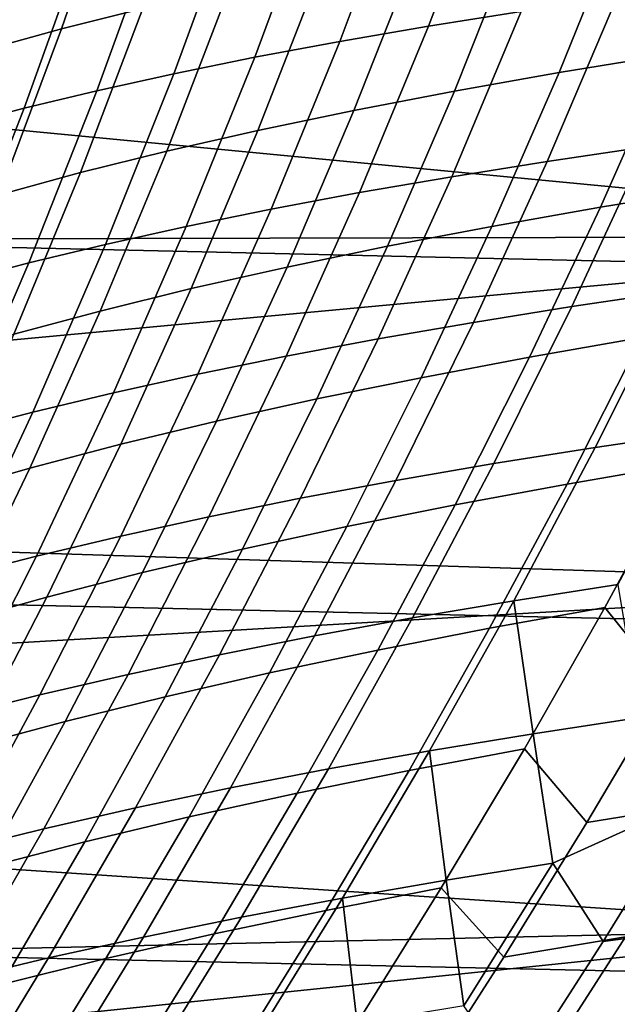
# Model space of a CAD drawing. Header units: metres. Extents: x -28 to 70, y -218 to 28.
# Tile 330 of 463: x 22.34 to 24.33, y -9.74 to -6.46. Entities that reach past the tile are written whole.
import ezdxf

# ---------------------------------------------------------------- set-up
doc = ezdxf.new("R2010")
doc.units = ezdxf.units.M
doc.layers.add('solid_10_261_432_XXX', color=7, linetype='CONTINUOUS')

msp = doc.modelspace()

# ---------------------------------------------------------------- linework, layer by layer
at = {"layer": 'solid_10_261_432_XXX'}
for points in [[(26.508976, -7.316027, -5), (-26.810513, -6.119348, -5), (-27.058064, -4.910316, -5), (26.810513, -6.119348, -5)], [(22.671314, -5.933379, 136.872314), (22.478386, -6.493833, 136.732269), (22.748882, -6.425976, 136.374741), (22.941942, -5.871514, 136.514374)], [(23.699974, -6.484696, 92.806686), (23.91448, -5.92063, 92.653259), (24.223413, -5.876343, 92.917206), (24.007685, -6.436021, 93.070892)], [(22.418449, -5.997051, 137.243515), (22.22542, -6.563623, 137.102936), (22.478386, -6.493833, 136.732269), (22.671314, -5.933379, 136.872314)], [(23.404387, -6.535397, 92.527878), (23.617783, -5.966758, 92.374641), (23.91448, -5.92063, 92.653259), (23.699974, -6.484696, 92.806686)], [(22.183884, -6.062413, 137.626846), (21.990498, -6.635212, 137.485611), (22.22542, -6.563623, 137.102936), (22.418449, -5.997051, 137.243515)], [(23.12155, -6.588136, 92.235077), (23.333975, -6.014751, 92.08197), (23.617783, -5.966758, 92.374641), (23.404387, -6.535397, 92.527878)], [(26.026873, -7.183444), (26.32296, -6.008478), (21.108849, -6.198103), (20.955364, -6.698708)], [(22.85199, -6.642875, 91.929024), (23.063604, -6.06458, 91.775955), (23.333975, -6.014751, 92.08197), (23.12155, -6.588136, 92.235077)], [(22.596107, -6.699506, 91.610573), (22.807093, -6.116154, 91.457466), (23.063604, -6.06458, 91.775955), (22.85199, -6.642875, 91.929024)], [(24.344812, -6.119728, 134.822586), (24.134478, -6.639364, 134.671387), (24.496422, -6.580187, 134.414658), (24.707632, -6.06529, 134.565735)], [(26.154049, -8.497979, -5), (-26.508976, -7.316027, -5), (-26.810513, -6.119348, -5), (26.508976, -7.316027, -5)], [(22.354298, -6.757921, 91.280609), (22.564848, -6.169381, 91.127342), (22.807093, -6.116154, 91.457466), (22.596107, -6.699506, 91.610573)], [(23.995436, -6.176404, 135.098404), (23.7859, -6.700996, 134.947037), (24.134478, -6.639364, 134.671387), (24.344812, -6.119728, 134.822586)], [(22.126951, -6.818007, 90.93998), (22.337286, -6.224165, 90.786461), (22.564848, -6.169381, 91.127342), (22.354298, -6.757921, 91.280609)], [(23.660353, -6.235355, 135.392365), (23.451509, -6.765109, 135.240799), (23.7859, -6.700996, 134.947037), (23.995436, -6.176404, 135.098404)], [(23.340408, -6.296616, 135.70369), (23.132118, -6.831725, 135.551834), (23.451509, -6.765109, 135.240799), (23.660353, -6.235355, 135.392365)], [(23.036394, -6.360192, 136.031509), (22.828489, -6.90084, 135.879272), (23.132118, -6.831725, 135.551834), (23.340408, -6.296616, 135.70369)], [(24.094927, -6.934979, 93.487564), (24.326881, -6.389357, 93.319855), (24.656935, -6.344686, 93.552963), (24.423756, -6.886329, 93.720894)], [(22.748882, -6.425976, 136.374741), (22.54117, -6.972325, 136.222046), (22.828489, -6.90084, 135.879272), (23.036394, -6.360192, 136.031509)], [(23.776886, -6.985829, 93.238419), (24.007685, -6.436021, 93.070892), (24.326881, -6.389357, 93.319855), (24.094927, -6.934979, 93.487564)], [(22.478386, -6.493833, 136.732269), (22.270647, -7.046023, 136.578979), (22.54117, -6.972325, 136.222046), (22.748882, -6.425976, 136.374741)], [(23.470238, -7.038883, 92.974098), (23.699974, -6.484696, 92.806686), (24.007685, -6.436021, 93.070892), (23.776886, -6.985829, 93.238419)], [(23.175591, -7.094148, 92.695236), (23.404387, -6.535397, 92.527878), (23.699974, -6.484696, 92.806686), (23.470238, -7.038883, 92.974098)], [(22.22542, -6.563623, 137.102936), (22.017412, -7.121776, 136.948959), (22.270647, -7.046023, 136.578979), (22.478386, -6.493833, 136.732269)], [(24.496422, -6.580187, 134.414658), (24.272234, -7.087498, 134.251373), (24.645945, -7.026426, 134.014572), (24.870918, -6.523442, 134.177658)], [(22.893547, -7.151627, 92.402458), (23.12155, -6.588136, 92.235077), (23.404387, -6.535397, 92.527878), (23.175591, -7.094148, 92.695236)], [(22.624613, -7.211266, 92.096527), (22.85199, -6.642875, 91.929024), (23.12155, -6.588136, 92.235077), (22.893547, -7.151627, 92.402458)], [(24.134478, -6.639364, 134.671387), (23.911026, -7.151235, 134.507874), (24.272234, -7.087498, 134.251373), (24.496422, -6.580187, 134.414658)], [(22.369171, -7.272942, 91.778297), (22.596107, -6.699506, 91.610573), (22.85199, -6.642875, 91.929024), (22.624613, -7.211266, 92.096527)], [(23.7859, -6.700996, 134.947037), (23.563105, -7.217647, 134.783234), (23.911026, -7.151235, 134.507874), (24.134478, -6.639364, 134.671387)], [(26.026873, -7.183444), (20.955364, -6.698708), (20.790014, -7.195505)], [(22.127594, -7.336525, 91.448654), (22.354298, -6.757921, 91.280609), (22.596107, -6.699506, 91.610573), (22.369171, -7.272942, 91.778297)], [(23.451509, -6.765109, 135.240799), (23.229254, -7.286746, 135.07663), (23.563105, -7.217647, 134.783234), (23.7859, -6.700996, 134.947037)], [(21.900259, -7.40189, 91.108475), (22.126951, -6.818007, 90.93998), (22.354298, -6.757921, 91.280609), (22.127594, -7.336525, 91.448654)], [(23.132118, -6.831725, 135.551834), (22.910257, -7.358543, 135.387222), (23.229254, -7.286746, 135.07663), (23.451509, -6.765109, 135.240799)], [(22.828489, -6.90084, 135.879272), (22.606846, -7.433018, 135.714142), (22.910257, -7.358543, 135.387222), (23.132118, -6.831725, 135.551834)], [(24.176931, -7.41846, 93.902351), (24.423756, -6.886329, 93.720894), (24.762762, -6.839872, 93.937775), (24.514868, -7.36832, 94.119362)], [(22.54117, -6.972325, 136.222046), (22.319542, -7.510024, 136.056259), (22.606846, -7.433018, 135.714142), (22.828489, -6.90084, 135.879272)], [(23.849125, -7.471014, 93.668945), (24.094927, -6.934979, 93.487564), (24.423756, -6.886329, 93.720894), (24.176931, -7.41846, 93.902351)], [(23.53203, -7.525979, 93.419777), (23.776886, -6.985829, 93.238419), (24.094927, -6.934979, 93.487564), (23.849125, -7.471014, 93.668945)], [(22.270647, -7.046023, 136.578979), (22.048811, -7.589377, 136.412445), (22.319542, -7.510024, 136.056259), (22.54117, -6.972325, 136.222046)], [(23.226229, -7.583346, 93.155502), (23.470238, -7.038883, 92.974098), (23.776886, -6.985829, 93.238419), (23.53203, -7.525979, 93.419777)], [(22.932302, -7.64311, 92.876755), (23.175591, -7.094148, 92.695236), (23.470238, -7.038883, 92.974098), (23.226229, -7.583346, 93.155502)], [(24.272234, -7.087498, 134.251373), (24.035997, -7.586924, 134.076035), (24.409082, -7.521751, 133.839554), (24.645945, -7.026426, 134.014572)], [(22.650829, -7.705263, 92.58419), (22.893547, -7.151627, 92.402458), (23.175591, -7.094148, 92.695236), (22.932302, -7.64311, 92.876755)], [(23.911026, -7.151235, 134.507874), (23.675356, -7.654999, 134.332153), (24.035997, -7.586924, 134.076035), (24.272234, -7.087498, 134.251373)], [(22.382292, -7.769736, 92.278564), (22.624613, -7.211266, 92.096527), (22.893547, -7.151627, 92.402458), (22.650829, -7.705263, 92.58419)], [(23.563105, -7.217647, 134.783234), (23.327913, -7.725973, 134.607071), (23.675356, -7.654999, 134.332153), (23.911026, -7.151235, 134.507874)], [(25.678371, -8.343931), (26.026873, -7.183444), (20.612898, -7.688201), (20.424095, -8.17657)], [(26.026873, -7.183444), (20.790014, -7.195505), (20.612898, -7.688201)], [(22.127054, -7.836386, 91.960754), (22.369171, -7.272942, 91.778297), (22.624613, -7.211266, 92.096527), (22.382292, -7.769736, 92.278564)], [(23.229254, -7.286746, 135.07663), (22.994417, -7.799844, 134.899933), (23.327913, -7.725973, 134.607071), (23.563105, -7.217647, 134.783234)], [(21.885471, -7.905066, 91.631645), (22.127594, -7.336525, 91.448654), (22.369171, -7.272942, 91.778297), (22.127054, -7.836386, 91.960754)], [(22.910257, -7.358543, 135.387222), (22.675625, -7.876608, 135.209915), (22.994417, -7.799844, 134.899933), (23.229254, -7.286746, 135.07663)], [(25.74646, -9.662806, -5), (-26.154049, -8.497979, -5), (-26.508976, -7.316027, -5), (26.154049, -8.497979, -5)], [(24.254715, -7.887603, 94.31424), (24.514868, -7.36832, 94.119362), (24.862352, -7.320603, 94.319321), (24.601343, -7.836577, 94.514229)], [(22.606846, -7.433018, 135.714142), (22.372236, -7.956229, 135.536118), (22.675625, -7.876608, 135.209915), (22.910257, -7.358543, 135.387222)], [(23.917606, -7.94129, 94.097252), (24.176931, -7.41846, 93.902351), (24.514868, -7.36832, 94.119362), (24.254715, -7.887603, 94.31424)], [(22.319542, -7.510024, 136.056259), (22.084745, -8.038536, 135.877411), (22.372236, -7.956229, 135.536118), (22.606846, -7.433018, 135.714142)], [(23.590572, -7.99762, 93.86393), (23.849125, -7.471014, 93.668945), (24.176931, -7.41846, 93.902351), (23.917606, -7.94129, 94.097252)], [(23.27417, -8.056574, 93.614914), (23.53203, -7.525979, 93.419777), (23.849125, -7.471014, 93.668945), (23.590572, -7.99762, 93.86393)], [(24.409082, -7.521751, 133.839554), (24.161203, -8.009341, 133.652618), (24.545509, -7.943502, 133.437042), (24.793861, -7.459484, 133.623581)], [(22.968958, -8.118132, 93.350868), (23.226229, -7.583346, 93.155502), (23.53203, -7.525979, 93.419777), (23.27417, -8.056574, 93.614914)], [(24.035997, -7.586924, 134.076035), (23.788557, -8.078346, 133.888626), (24.161203, -8.009341, 133.652618), (24.409082, -7.521751, 133.839554)], [(22.675489, -8.182275, 93.072449), (22.932302, -7.64311, 92.876755), (23.226229, -7.583346, 93.155502), (22.968958, -8.118132, 93.350868)], [(23.675356, -7.654999, 134.332153), (23.428293, -8.150497, 134.144211), (23.788557, -8.078346, 133.888626), (24.035997, -7.586924, 134.076035)], [(22.39432, -8.248983, 92.780304), (22.650829, -7.705263, 92.58419), (22.932302, -7.64311, 92.876755), (22.675489, -8.182275, 93.072449)], [(23.327913, -7.725973, 134.607071), (23.081129, -8.225776, 134.418518), (23.428293, -8.150497, 134.144211), (23.675356, -7.654999, 134.332153)], [(22.125908, -8.31817, 92.475204), (22.382292, -7.769736, 92.278564), (22.650829, -7.705263, 92.58419), (22.39432, -8.248983, 92.780304)], [(22.994417, -7.799844, 134.899933), (22.747787, -8.304163, 134.710693), (23.081129, -8.225776, 134.418518), (23.327913, -7.725973, 134.607071)], [(21.870602, -8.389673, 92.158035), (22.127054, -7.836386, 91.960754), (22.382292, -7.769736, 92.278564), (22.125908, -8.31817, 92.475204)], [(22.675625, -7.876608, 135.209915), (22.428989, -8.385638, 135.019867), (22.747787, -8.304163, 134.710693), (22.994417, -7.799844, 134.899933)], [(23.983555, -8.397487, 94.522163), (24.254715, -7.887603, 94.31424), (24.601343, -7.836577, 94.514229), (24.32958, -8.343329, 94.722023)], [(22.372236, -7.956229, 135.536118), (22.125406, -8.470149, 135.345139), (22.428989, -8.385638, 135.019867), (22.675625, -7.876608, 135.209915)], [(23.647015, -8.454551, 94.305367), (23.917606, -7.94129, 94.097252), (24.254715, -7.887603, 94.31424), (23.983555, -8.397487, 94.522163)], [(22.084745, -8.038536, 135.877411), (21.837509, -8.557499, 135.685394), (22.125406, -8.470149, 135.345139), (22.372236, -7.956229, 135.536118)], [(23.32049, -8.51449, 94.072311), (23.590572, -7.99762, 93.86393), (23.917606, -7.94129, 94.097252), (23.647015, -8.454551, 94.305367)], [(24.161203, -8.009341, 133.652618), (23.902994, -8.489476, 133.453552), (24.286999, -8.42038, 133.238495), (24.545509, -7.943502, 133.437042)], [(24.545509, -7.943502, 133.437042), (24.286999, -8.42038, 133.238495), (24.496126, -8.680974, 132.899567), (24.756861, -8.220021, 133.102493)], [(23.004513, -8.57727, 93.823654), (23.27417, -8.056574, 93.614914), (23.590572, -7.99762, 93.86393), (23.32049, -8.51449, 94.072311)], [(23.788557, -8.078346, 133.888626), (23.530607, -8.562003, 133.688965), (23.902994, -8.489476, 133.453552), (24.161203, -8.009341, 133.652618)], [(22.699615, -8.642859, 93.560051), (22.968958, -8.118132, 93.350868), (23.27417, -8.056574, 93.614914), (23.004513, -8.57727, 93.823654)], [(23.428293, -8.150497, 134.144211), (23.170528, -8.637924, 133.943863), (23.530607, -8.562003, 133.688965), (23.788557, -8.078346, 133.888626)], [(22.406328, -8.711222, 93.282173), (22.675489, -8.182275, 93.072449), (22.968958, -8.118132, 93.350868), (22.699615, -8.642859, 93.560051)], [(23.081129, -8.225776, 134.418518), (22.823448, -8.717204, 134.217407), (23.170528, -8.637924, 133.943863), (23.428293, -8.150497, 134.144211)], [(25.678371, -8.343931), (20.424095, -8.17657), (20.223721, -8.660316)], [(22.125179, -8.782325, 92.990685), (22.39432, -8.248983, 92.780304), (22.675489, -8.182275, 93.072449), (22.406328, -8.711222, 93.282173)], [(22.747787, -8.304163, 134.710693), (22.490059, -8.799806, 134.508698), (22.823448, -8.717204, 134.217407), (23.081129, -8.225776, 134.418518)], [(21.856611, -8.856067, 92.686363), (22.125908, -8.31817, 92.475204), (22.39432, -8.248983, 92.780304), (22.125179, -8.782325, 92.990685)], [(22.428989, -8.385638, 135.019867), (22.171047, -8.885693, 134.816879), (22.490059, -8.799806, 134.508698), (22.747787, -8.304163, 134.710693)], [(25.278168, -9.487585), (25.678371, -8.343931), (20.223721, -8.660316), (20.011906, -9.139124)], [(23.983555, -8.397487, 94.522163), (24.32958, -8.343329, 94.722023), (24.402945, -8.786651, 95.124458), (24.048334, -8.840531, 94.942421)], [(22.125406, -8.470149, 135.345139), (21.86706, -8.974792, 135.141037), (22.171047, -8.885693, 134.816879), (22.428989, -8.385638, 135.019867)], [(23.366423, -8.957856, 94.526451), (23.647015, -8.454551, 94.305367), (23.983555, -8.397487, 94.522163), (23.702658, -8.897615, 94.742859)], [(23.902994, -8.489476, 133.453552), (23.635124, -8.962476, 133.242142), (24.018995, -8.890478, 133.027725), (24.286999, -8.42038, 133.238495)], [(23.702658, -8.897615, 94.742859), (23.983555, -8.397487, 94.522163), (24.048334, -8.840531, 94.942421)], [(24.286999, -8.42038, 133.238495), (24.018995, -8.890478, 133.027725), (24.226837, -9.135974, 132.684784), (24.496126, -8.680974, 132.899567)], [(23.040136, -9.021204, 94.293869), (23.32049, -8.51449, 94.072311), (23.647015, -8.454551, 94.305367), (23.366423, -8.957856, 94.526451)], [(23.530607, -8.562003, 133.688965), (23.262819, -9.038173, 133.476822), (23.635124, -8.962476, 133.242142), (23.902994, -8.489476, 133.453552)], [(25.28702, -10.80817, -5), (-25.74646, -9.662806, -5), (-26.154049, -8.497979, -5), (25.74646, -9.662806, -5)], [(22.724306, -9.087613, 94.045784), (23.004513, -8.57727, 93.823654), (23.32049, -8.51449, 94.072311), (23.040136, -9.021204, 94.293869)], [(22.419439, -9.157035, 93.782867), (22.699615, -8.642859, 93.560051), (23.004513, -8.57727, 93.823654), (22.724306, -9.087613, 94.045784)], [(23.170528, -8.637924, 133.943863), (22.902744, -9.117515, 133.730896), (23.262819, -9.038173, 133.476822), (23.530607, -8.562003, 133.688965)], [(24.496126, -8.680974, 132.899567), (24.226837, -9.135974, 132.684784), (24.631828, -9.070191, 132.513901), (24.901173, -8.617195, 132.728165)], [(22.126047, -9.229424, 93.505783), (22.406328, -8.711222, 93.282173), (22.699615, -8.642859, 93.560051), (22.419439, -9.157035, 93.782867)], [(22.823448, -8.717204, 134.217407), (22.555557, -9.200447, 134.003494), (22.902744, -9.117515, 133.730896), (23.170528, -8.637924, 133.943863)], [(21.844631, -9.304728, 93.21521), (22.125179, -8.782325, 92.990685), (22.406328, -8.711222, 93.282173), (22.126047, -9.229424, 93.505783)], [(22.490059, -8.799806, 134.508698), (22.22192, -9.286917, 134.293732), (22.555557, -9.200447, 134.003494), (22.823448, -8.717204, 134.217407)], [(22.171047, -8.885693, 134.816879), (21.902496, -9.376869, 134.600723), (22.22192, -9.286917, 134.293732), (22.490059, -8.799806, 134.508698)], [(24.048334, -8.840531, 94.942421), (24.402945, -8.786651, 95.124458), (24.569969, -9.064961, 95.444611), (24.113375, -9.271544, 95.356766)], [(23.702658, -8.897615, 94.742859), (24.048334, -8.840531, 94.942421), (24.113375, -9.271544, 95.356766), (23.758883, -9.327856, 95.175125)], [(23.077091, -9.450817, 94.760254), (23.366423, -8.957856, 94.526451), (23.702658, -8.897615, 94.742859), (23.413292, -9.387634, 94.976059)], [(23.635124, -8.962476, 133.242142), (23.358332, -9.428537, 133.018219), (23.742231, -9.354031, 132.80455), (24.018995, -8.890478, 133.027725)], [(23.413292, -9.387634, 94.976059), (23.702658, -8.897615, 94.742859), (23.758883, -9.327856, 95.175125)], [(24.018995, -8.890478, 133.027725), (23.742231, -9.354031, 132.80455), (23.950012, -9.584689, 132.458282), (24.226837, -9.135974, 132.684784)], [(22.750765, -9.517343, 94.528374), (23.040136, -9.021204, 94.293869), (23.366423, -8.957856, 94.526451), (23.077091, -9.450817, 94.760254)], [(23.262819, -9.038173, 133.476822), (22.985937, -9.507014, 133.252045), (23.358332, -9.428537, 133.018219), (23.635124, -8.962476, 133.242142)], [(22.434795, -9.587149, 94.281105), (22.724306, -9.087613, 94.045784), (23.040136, -9.021204, 94.293869), (22.750765, -9.517343, 94.528374)], [(22.902744, -9.117515, 133.730896), (22.625681, -9.589388, 133.505142), (22.985937, -9.507014, 133.252045), (23.262819, -9.038173, 133.476822)], [(24.281368, -9.532261, 95.679924), (24.569969, -9.064961, 95.444611), (24.940769, -9.016309, 95.589493), (24.652208, -9.481951, 95.824486)], [(24.226837, -9.135974, 132.684784), (23.950012, -9.584689, 132.458282), (24.355083, -9.517284, 132.287994), (24.631828, -9.070191, 132.513901)], [(24.113375, -9.271544, 95.356766), (24.569969, -9.064961, 95.444611), (24.281368, -9.532261, 95.679924)], [(22.129671, -9.660173, 94.019119), (22.419439, -9.157035, 93.782867), (22.724306, -9.087613, 94.045784), (22.434795, -9.587149, 94.281105)], [(25.278168, -9.487585), (20.011906, -9.139124), (19.788752, -9.612769)], [(22.555557, -9.200447, 134.003494), (22.278196, -9.675587, 133.776627), (22.625681, -9.589388, 133.505142), (22.902744, -9.117515, 133.730896)], [(21.835875, -9.736355, 93.743095), (22.126047, -9.229424, 93.505783), (22.419439, -9.157035, 93.782867), (22.129671, -9.660173, 94.019119)], [(22.22192, -9.286917, 134.293732), (21.944118, -9.765538, 134.065628), (22.278196, -9.675587, 133.776627), (22.555557, -9.200447, 134.003494)], [(23.758883, -9.327856, 95.175125), (24.113375, -9.271544, 95.356766), (23.817127, -9.746494, 95.600906)], [(24.113375, -9.271544, 95.356766), (24.281368, -9.532261, 95.679924), (23.987381, -9.990062, 95.926262), (23.817127, -9.746494, 95.600906)], [(23.413292, -9.387634, 94.976059), (23.758883, -9.327856, 95.175125), (23.817127, -9.746494, 95.600906), (23.462498, -9.804976, 95.419853)], [(23.358332, -9.428537, 133.018219), (23.073851, -9.886981, 132.782059), (23.457956, -9.810354, 132.56926), (23.742231, -9.354031, 132.80455)], [(23.742231, -9.354031, 132.80455), (23.457956, -9.810354, 132.56926), (23.667048, -10.026108, 132.22052), (23.950012, -9.584689, 132.458282)], [(22.780285, -9.933047, 95.006508), (23.077091, -9.450817, 94.760254), (23.413292, -9.387634, 94.976059), (23.116728, -9.867185, 95.221497)], [(23.116728, -9.867185, 95.221497), (23.413292, -9.387634, 94.976059), (23.462498, -9.804976, 95.419853)], [(22.985937, -9.507014, 133.252045), (22.701176, -9.967848, 133.014862), (23.073851, -9.886981, 132.782059), (23.358332, -9.428537, 133.018219)], [(22.45363, -10.002485, 94.775581), (22.750765, -9.517343, 94.528374), (23.077091, -9.450817, 94.760254), (22.780285, -9.933047, 95.006508)], [(24.82708, -10.612073), (25.278168, -9.487585), (19.554373, -10.080997), (19.308937, -10.543476)], [(25.278168, -9.487585), (19.788752, -9.612769), (19.554373, -10.080997)], [(22.625681, -9.589388, 133.505142), (22.34054, -10.052863, 133.266815), (22.701176, -9.967848, 133.014862), (22.985937, -9.507014, 133.252045)], [(23.987381, -9.990062, 95.926262), (24.281368, -9.532261, 95.679924), (24.652208, -9.481951, 95.824486), (24.358477, -9.938354, 96.070343)], [(22.13723, -10.075422, 94.529396), (22.434795, -9.587149, 94.281105), (22.750765, -9.517343, 94.528374), (22.45363, -10.002485, 94.775581)], [(23.950012, -9.584689, 132.458282), (23.667048, -10.026108, 132.22052), (24.072353, -9.957439, 132.050919), (24.355083, -9.517284, 132.287994)], [(24.355083, -9.517284, 132.287994), (24.072353, -9.957439, 132.050919), (24.383253, -10.05129, 131.815231), (24.672657, -9.606743, 132.059921)], [(21.831545, -10.151783, 94.268631), (22.129671, -9.660173, 94.019119), (22.434795, -9.587149, 94.281105), (22.13723, -10.075422, 94.529396)], [(22.278196, -9.675587, 133.776627), (21.992554, -10.141937, 133.537018), (22.34054, -10.052863, 133.266815), (22.625681, -9.589388, 133.505142)], [(24.776649, -11.93179, -5), (-25.28702, -10.80817, -5), (-25.74646, -9.662806, -5), (25.28702, -10.80817, -5)]]:
    msp.add_3dface(points, dxfattribs=at)

doc.saveas('drawing.dxf')
